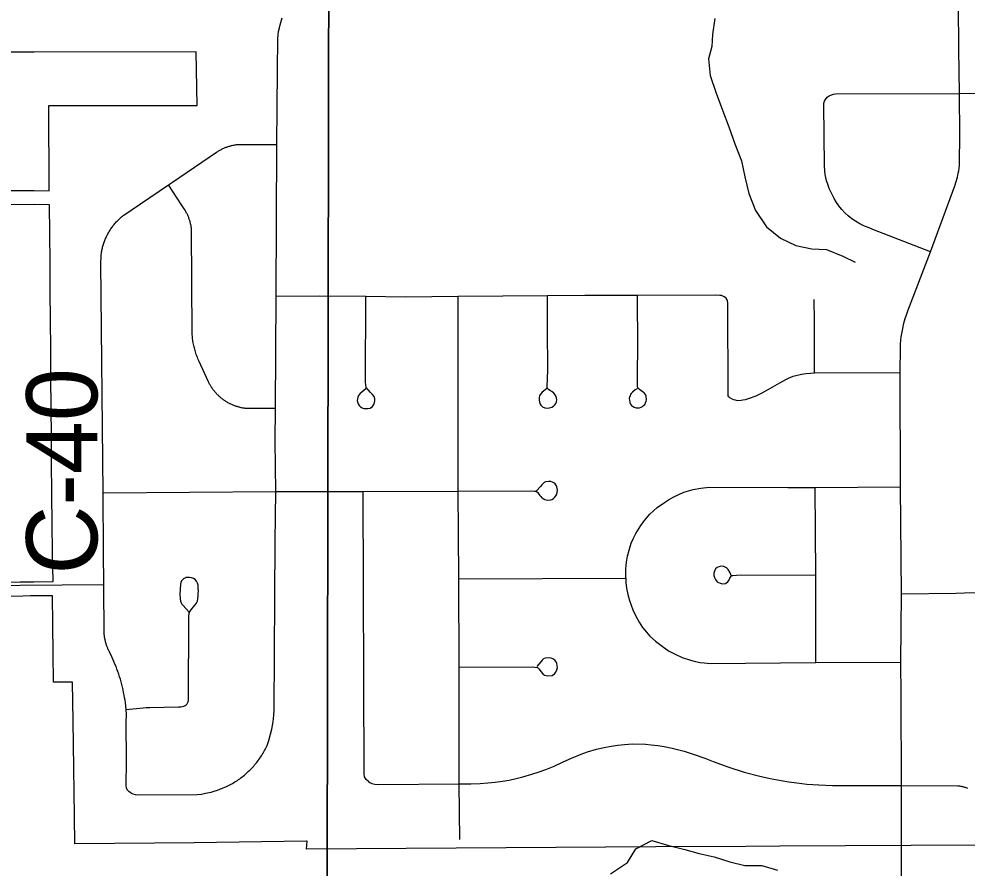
# Model space of a CAD drawing. Extents: x 0 to 34, y 0 to 22.
# Drawn here: x 4.1771 to 4.5556, y 14.7147 to 15.0536 of the extents above; entities that cross this region are included whole.
import ezdxf

# ---------------------------------------------------------------- set-up
doc = ezdxf.new("R2010")
doc.units = 0
for name, color, linetype in [('GM_X_City_Street', 7, 'Continuous'), ('GM_X_Corporation', 7, 'Continuous'), ('GM_X_County_Road_Text', 7, 'Continuous'), ('GM_X_Minor_River', 7, 'Continuous'), ('GM_X_Rail_Line_Text', 7, 'Continuous'), ('GM_X_Township_Road', 7, 'Continuous')]:
    doc.layers.add(name, color=color, linetype=linetype)

msp = doc.modelspace()

# ---------------------------------------------------------------- linework, layer by layer
at = {"layer": 'GM_X_City_Street'}
msp.add_line((4.3527, 14.83018), (4.4194, 14.83035), dxfattribs=at)
for points in [[(4.55072, 14.98707), (4.5513, 14.98871), (4.55181, 14.99053), (4.55216, 14.99212), (4.55232, 14.99306), (4.55247, 14.99406), (4.55259, 14.99531), (4.55266, 14.99631), (4.55274, 15.00713), (4.55262, 15.02393), (4.55238, 15.04156), (4.55234, 15.04643), (4.55197, 15.0706)], [(4.22183, 14.74458), (4.22255, 14.7443), (4.22352, 14.74403), (4.2244, 14.74394), (4.24825, 14.74403), (4.24994, 14.7442), (4.25164, 14.74452), (4.25388, 14.74502), (4.25543, 14.74552), (4.25598, 14.74569), (4.25708, 14.74606), (4.25762, 14.74626), (4.25816, 14.74647), (4.25869, 14.74669), (4.25923, 14.74692), (4.25976, 14.74715), (4.26028, 14.7474), (4.2608, 14.74765), (4.26131, 14.74792), (4.26182, 14.74819), (4.26233, 14.74847), (4.26283, 14.74876), (4.26332, 14.74906), (4.26381, 14.74937), (4.2643, 14.74968), (4.26478, 14.75001), (4.26525, 14.75034), (4.26572, 14.75068), (4.26618, 14.75103), (4.26663, 14.75139), (4.26709, 14.75175), (4.26753, 14.75213), (4.26796, 14.75251), (4.26839, 14.75289), (4.26881, 14.75329), (4.26923, 14.75369), (4.26964, 14.7541), (4.27004, 14.75452), (4.27043, 14.75494), (4.27082, 14.75537), (4.2712, 14.75581), (4.27157, 14.75625), (4.27193, 14.75671), (4.27229, 14.75716), (4.27264, 14.75762), (4.27298, 14.75809), (4.27331, 14.75857), (4.27363, 14.75905), (4.27395, 14.75953), (4.27425, 14.76002), (4.27455, 14.76052), (4.27484, 14.76102), (4.27512, 14.76153), (4.27539, 14.76204), (4.27565, 14.76256), (4.2759, 14.76307), (4.27614, 14.7636), (4.2768, 14.76553), (4.27758, 14.76808), (4.27806, 14.77012), (4.27855, 14.77308), (4.27882, 14.7757), (4.27893, 14.77773), (4.27941, 14.84508), (4.27966, 14.86493), (4.27942, 14.88526), (4.27947, 14.89816), (4.27979, 14.94295), (4.28001, 15.00358), (4.28029, 15.03299), (4.2804, 15.04581), (4.28054, 15.04724), (4.28072, 15.04868), (4.28107, 15.05008), (4.28141, 15.05134), (4.28215, 15.05405)], [(4.54103, 14.96071), (4.51807, 14.96953), (4.51652, 14.97019), (4.51472, 14.97094), (4.51286, 14.97191), (4.51113, 14.97295), (4.50969, 14.97389), (4.50815, 14.97508), (4.50687, 14.97627), (4.50568, 14.97755), (4.50484, 14.97856), (4.50352, 14.98041), (4.5026, 14.982), (4.50154, 14.98403), (4.50066, 14.98597), (4.5, 14.98768), (4.49956, 14.98905), (4.49925, 14.99028), (4.49896, 14.99157), (4.49881, 14.99297), (4.49876, 14.99504), (4.49846, 15.01933), (4.4985, 15.01999), (4.49873, 15.02076), (4.49907, 15.02153), (4.49986, 15.02237)], [(4.49986, 15.02237), (4.50057, 15.02294), (4.50149, 15.02338), (4.50229, 15.0236), (4.50312, 15.0237), (4.55262, 15.02393), (4.58648, 15.02412), (4.59169, 15.0242), (4.59759, 15.02412), (4.59972, 15.02391), (4.60172, 15.02351), (4.60357, 15.02301), (4.60593, 15.02213), (4.60861, 15.02075), (4.62626, 15.01101), (4.63769, 15.00498), (4.64108, 15.00351), (4.64441, 15.0024), (4.6475, 15.00189), (4.64994, 15.00178), (4.65237, 15.00174), (4.67406, 15.00196), (4.67708, 15.00203)], [(4.22183, 14.74458), (4.22095, 14.74518), (4.2203, 14.74595), (4.22002, 14.74671), (4.21992, 14.74753), (4.21997, 14.75738), (4.21991, 14.77297), (4.21997, 14.77603), (4.2199, 14.77797), (4.21973, 14.77949), (4.2196, 14.78056), (4.21945, 14.78162), (4.21928, 14.78268), (4.21909, 14.78374), (4.21889, 14.7848), (4.21867, 14.78585), (4.21843, 14.7869), (4.21816, 14.78794), (4.21789, 14.78898), (4.21759, 14.79001), (4.21728, 14.79104), (4.21695, 14.79206), (4.2166, 14.79308), (4.21623, 14.79409), (4.21585, 14.79509), (4.21544, 14.79609), (4.21502, 14.79708), (4.21459, 14.79806), (4.21413, 14.79903), (4.21319, 14.80093), (4.21292, 14.80147), (4.21278, 14.80177), (4.21264, 14.80207), (4.21252, 14.80238), (4.21239, 14.80268), (4.21227, 14.80299), (4.21216, 14.8033), (4.21205, 14.80361), (4.21195, 14.80392), (4.21185, 14.80424), (4.21176, 14.80455), (4.21168, 14.80487), (4.2116, 14.80519), (4.21152, 14.80551), (4.21145, 14.80583), (4.21139, 14.80615), (4.21134, 14.80648), (4.21128, 14.8068), (4.21124, 14.80713), (4.2112, 14.80745), (4.21116, 14.80778), (4.21098, 14.82791), (4.2109, 14.84074), (4.21067, 14.86441), (4.20976, 14.95634), (4.20986, 14.95884), (4.20991, 14.95925), (4.20996, 14.95966), (4.21001, 14.96007), (4.21007, 14.96048), (4.21015, 14.96089), (4.21022, 14.96129), (4.21031, 14.9617), (4.2104, 14.9621), (4.2105, 14.9625), (4.21061, 14.9629), (4.21072, 14.9633), (4.21084, 14.96369), (4.21097, 14.96408), (4.21111, 14.96448), (4.21125, 14.96486), (4.21139, 14.96525), (4.21155, 14.96563), (4.21171, 14.96601), (4.21188, 14.96639), (4.21205, 14.96677), (4.21223, 14.96714), (4.21242, 14.96751), (4.21262, 14.96787), (4.21282, 14.96823), (4.21303, 14.96859), (4.21324, 14.96895), (4.21346, 14.9693), (4.21368, 14.96965), (4.21391, 14.96999), (4.21415, 14.97033), (4.2144, 14.97066), (4.21464, 14.97099), (4.2149, 14.97132), (4.21516, 14.97164), (4.21543, 14.97196), (4.2157, 14.97227), (4.21597, 14.97258), (4.21626, 14.97288), (4.21655, 14.97318), (4.21684, 14.97347), (4.21714, 14.97376), (4.21744, 14.97404), (4.21775, 14.97432), (4.21806, 14.97459), (4.21838, 14.97486), (4.2187, 14.97512), (4.21902, 14.97537), (4.22187, 14.97736), (4.23678, 14.98745), (4.23836, 14.98852), (4.25595, 15.00041), (4.2565, 15.00076), (4.25678, 15.00093), (4.25707, 15.0011), (4.25735, 15.00127), (4.25764, 15.00143), (4.25794, 15.00158), (4.25823, 15.00173), (4.25853, 15.00187), (4.25883, 15.00201), (4.25913, 15.00214), (4.25944, 15.00226), (4.25975, 15.00239), (4.26006, 15.0025), (4.26037, 15.00261), (4.26068, 15.00272), (4.261, 15.00282), (4.26131, 15.00291), (4.26163, 15.003), (4.26195, 15.00308), (4.26227, 15.00316), (4.26259, 15.00323), (4.26292, 15.0033), (4.26324, 15.00336), (4.26356, 15.00341), (4.26389, 15.00346), (4.26421, 15.0035), (4.26454, 15.00354), (4.26487, 15.00357), (4.28001, 15.00358)], [(4.27947, 14.89816), (4.26775, 14.89811), (4.26742, 14.89815), (4.26709, 14.8982), (4.26677, 14.89825), (4.26644, 14.89831), (4.26612, 14.89837), (4.26579, 14.89844), (4.26547, 14.89851), (4.26515, 14.89859), (4.26483, 14.89867), (4.26451, 14.89876), (4.2642, 14.89886), (4.26388, 14.89896), (4.26357, 14.89907), (4.26326, 14.89918), (4.26295, 14.8993), (4.26264, 14.89942), (4.26234, 14.89955), (4.26204, 14.89968), (4.26174, 14.89982), (4.26144, 14.89997), (4.26114, 14.90011), (4.26085, 14.90027), (4.26056, 14.90043), (4.26027, 14.90059), (4.25999, 14.90076), (4.25971, 14.90094), (4.25943, 14.90112), (4.25916, 14.9013), (4.25889, 14.90149), (4.25862, 14.90168), (4.25835, 14.90188), (4.25809, 14.90208), (4.25783, 14.90229), (4.25758, 14.9025), (4.25733, 14.90272), (4.25708, 14.90294), (4.25684, 14.90317), (4.2566, 14.9034), (4.25637, 14.90363), (4.25614, 14.90386), (4.25591, 14.90411), (4.25569, 14.90435), (4.25547, 14.9046), (4.25526, 14.90485), (4.25505, 14.90511), (4.25485, 14.90537), (4.25465, 14.90563), (4.25445, 14.9059), (4.25426, 14.90617), (4.25407, 14.90644), (4.25389, 14.90672), (4.25372, 14.907), (4.25355, 14.90729), (4.25338, 14.90757), (4.25322, 14.90786), (4.25306, 14.90815), (4.25291, 14.90844), (4.25277, 14.90874), (4.25263, 14.90904), (4.249, 14.91694), (4.24866, 14.9177), (4.24846, 14.91819), (4.24826, 14.91869), (4.24807, 14.9192), (4.24789, 14.9197), (4.24772, 14.92021), (4.24756, 14.92073), (4.2474, 14.92124), (4.24726, 14.92176), (4.24712, 14.92228), (4.24699, 14.9228), (4.24688, 14.92332), (4.24677, 14.92385), (4.24667, 14.92438), (4.24658, 14.92491), (4.2465, 14.92544), (4.24643, 14.92597), (4.24637, 14.92651), (4.24632, 14.92704), (4.24627, 14.92758), (4.24624, 14.92811), (4.24605, 14.96951), (4.24601, 14.96984), (4.24596, 14.97016), (4.24591, 14.97049), (4.24585, 14.97082), (4.24579, 14.97115), (4.24572, 14.97147), (4.24565, 14.97179), (4.24557, 14.97212), (4.24548, 14.97244), (4.24539, 14.97276), (4.24529, 14.97307), (4.24519, 14.97339), (4.24509, 14.9737), (4.24497, 14.97402), (4.24486, 14.97433), (4.24473, 14.97464), (4.2446, 14.97494), (4.24447, 14.97524), (4.24433, 14.97555), (4.24419, 14.97584), (4.24404, 14.97614), (4.24389, 14.97643), (4.24373, 14.97672), (4.24356, 14.97701), (4.2434, 14.97729), (4.24305, 14.97784), (4.242, 14.97945), (4.23678, 14.98745)], [(4.52951, 14.74763), (4.52937, 14.78358), (4.52923, 14.79685), (4.52943, 14.82415), (4.5291, 14.86687), (4.52891, 14.91243), (4.52902, 14.92265), (4.52906, 14.9238), (4.52923, 14.92541), (4.52937, 14.92667), (4.52958, 14.92808), (4.52995, 14.93001), (4.53042, 14.93215), (4.53099, 14.93408), (4.53146, 14.93554), (4.53203, 14.9371), (4.54103, 14.96071), (4.55072, 14.98707)], [(4.27979, 14.94295), (4.29706, 14.94314), (4.31554, 14.94291), (4.33148, 14.94273), (4.3524, 14.94302), (4.38812, 14.94327), (4.40299, 14.94333), (4.42408, 14.94342), (4.45514, 14.94346), (4.45694, 14.94341), (4.45748, 14.94332), (4.45798, 14.94316), (4.45855, 14.94285)], [(4.31555, 14.90604), (4.31402, 14.9047), (4.31328, 14.90409), (4.31273, 14.90334), (4.3124, 14.90259), (4.31226, 14.90198), (4.31219, 14.9013), (4.31226, 14.90069), (4.31253, 14.90001), (4.31287, 14.89933), (4.31341, 14.89879), (4.31416, 14.89838), (4.31484, 14.89818), (4.3164, 14.89811), (4.31728, 14.89832), (4.31823, 14.89893), (4.31877, 14.89967), (4.31911, 14.90049), (4.31925, 14.90124), (4.3192, 14.90198), (4.31891, 14.90293), (4.31828, 14.90372), (4.31748, 14.90449), (4.3166, 14.90544), (4.31579, 14.90653), (4.31558, 14.90755), (4.31552, 14.90857), (4.31554, 14.94291)], [(4.35311, 14.72601), (4.35287, 14.74823), (4.35291, 14.7949), (4.3527, 14.83018), (4.35263, 14.8484), (4.35247, 14.86517), (4.35252, 14.88437), (4.3524, 14.94302)], [(4.38793, 14.90608), (4.38648, 14.90499), (4.38597, 14.90458), (4.3854, 14.90384), (4.385, 14.90316), (4.38483, 14.90259), (4.38478, 14.9014), (4.38489, 14.90072), (4.38512, 14.9001), (4.38552, 14.89942), (4.38614, 14.89879), (4.3871, 14.89845), (4.38807, 14.89823), (4.38898, 14.89834), (4.38983, 14.89862), (4.39051, 14.89902), (4.39108, 14.89953), (4.39142, 14.9001), (4.3917, 14.90078), (4.39181, 14.90152), (4.39176, 14.90225), (4.39153, 14.90294), (4.39119, 14.90362), (4.3907, 14.90425), (4.38981, 14.90487), (4.38911, 14.90529), (4.38858, 14.90569), (4.38811, 14.90615), (4.38803, 14.90681), (4.38822, 14.91342), (4.38818, 14.92988), (4.38812, 14.94327)], [(4.42401, 14.90611), (4.42313, 14.9056), (4.42202, 14.90469), (4.42159, 14.90417), (4.42132, 14.9037), (4.42108, 14.90319), (4.42089, 14.90272), (4.4208, 14.90206), (4.42085, 14.90136), (4.42094, 14.90084), (4.42103, 14.90038), (4.42132, 14.89981), (4.42173, 14.89929), (4.42211, 14.89901), (4.42272, 14.89864), (4.42356, 14.89841), (4.42483, 14.89845), (4.42549, 14.89864), (4.4261, 14.89892), (4.42652, 14.89929), (4.42694, 14.89967), (4.42727, 14.90033), (4.42755, 14.90103), (4.42761, 14.90164), (4.42753, 14.90299), (4.42722, 14.9037), (4.42668, 14.90434), (4.42596, 14.90492), (4.42539, 14.90534), (4.42487, 14.90565), (4.42429, 14.90622), (4.42413, 14.90683), (4.42408, 14.90755), (4.42413, 14.91246), (4.42422, 14.92223), (4.42408, 14.94342)], [(4.46171, 14.90203), (4.46126, 14.90222), (4.46089, 14.90244), (4.46054, 14.90279), (4.46032, 14.90317), (4.46024, 14.90373), (4.46011, 14.94016), (4.46, 14.94108), (4.45988, 14.94149), (4.45943, 14.94212), (4.45903, 14.94249), (4.45855, 14.94285)], [(4.49473, 14.91233), (4.49469, 14.93291), (4.49461, 14.94164)], [(4.46171, 14.90203), (4.46234, 14.90174), (4.46304, 14.90152), (4.4638, 14.90136), (4.46541, 14.90139), (4.46613, 14.90152), (4.46721, 14.90174), (4.46835, 14.90209), (4.47148, 14.90317), (4.47382, 14.90433), (4.47805, 14.90674), (4.48093, 14.90841), (4.4833, 14.90968), (4.48431, 14.91018), (4.48526, 14.91059), (4.48618, 14.91097), (4.48735, 14.91135), (4.48842, 14.91157), (4.48953, 14.91179), (4.49144, 14.9121), (4.4932, 14.91229), (4.49473, 14.91233), (4.52891, 14.91243)], [(4.21067, 14.86441), (4.27966, 14.86493), (4.3145, 14.86502), (4.35247, 14.86517), (4.38185, 14.86525), (4.383, 14.86518), (4.38343, 14.86511), (4.38381, 14.86491), (4.38415, 14.86467), (4.38447, 14.86426), (4.38471, 14.86394), (4.38508, 14.86341), (4.38549, 14.86293), (4.38589, 14.86252), (4.3864, 14.86219), (4.38705, 14.86183), (4.38762, 14.86164), (4.38824, 14.86156), (4.38947, 14.86164), (4.38989, 14.86179), (4.39047, 14.86214), (4.39097, 14.86257), (4.39147, 14.86322), (4.39182, 14.86387), (4.39201, 14.8646), (4.39209, 14.86553), (4.39205, 14.86614), (4.3919, 14.86683), (4.3917, 14.86726), (4.39116, 14.86799), (4.39066, 14.86841), (4.39013, 14.86876), (4.38951, 14.86895), (4.38863, 14.86903), (4.38735, 14.86884), (4.38682, 14.86857), (4.38643, 14.86818), (4.38585, 14.8676), (4.38532, 14.86703), (4.3837, 14.86522)], [(4.4194, 14.83035), (4.41946, 14.83406), (4.41964, 14.83683), (4.42005, 14.83915), (4.42071, 14.84152), (4.42159, 14.8443), (4.42236, 14.84613), (4.42337, 14.8482), (4.42544, 14.85146), (4.42686, 14.85341), (4.42899, 14.85595), (4.43189, 14.85862), (4.43479, 14.86063), (4.43647, 14.86168), (4.43851, 14.86282), (4.44053, 14.86382), (4.4426, 14.86471), (4.44627, 14.86584), (4.44935, 14.86637), (4.45272, 14.86666), (4.48408, 14.8666), (4.49497, 14.8666), (4.5291, 14.86687)], [(4.49533, 14.79666), (4.49521, 14.82328), (4.49521, 14.83178), (4.49497, 14.8666)], [(4.31661, 14.74921), (4.31574, 14.75007), (4.31509, 14.75105), (4.31493, 14.75216), (4.3145, 14.86502)], [(4.4615, 14.83144), (4.46087, 14.83285), (4.46021, 14.83385), (4.4598, 14.83437), (4.45939, 14.83468), (4.45856, 14.83499), (4.45759, 14.83512), (4.45657, 14.83489), (4.45591, 14.83461), (4.45526, 14.83409), (4.45493, 14.83362), (4.45475, 14.83325), (4.45452, 14.83222), (4.45456, 14.83152), (4.45479, 14.83068), (4.45517, 14.82989), (4.45545, 14.82942), (4.45591, 14.82896), (4.45643, 14.82863), (4.45708, 14.82835), (4.45783, 14.82816), (4.45926, 14.82827), (4.4601, 14.82892), (4.46063, 14.82966), (4.461, 14.83043), (4.46116, 14.83082), (4.46146, 14.83124), (4.46177, 14.83141), (4.46219, 14.83149), (4.46357, 14.83159), (4.49521, 14.83178)], [(4.2199, 14.77797), (4.22667, 14.77867), (4.22785, 14.77875), (4.22933, 14.7788), (4.24082, 14.77896), (4.24172, 14.779), (4.24234, 14.77912), (4.24295, 14.77933), (4.2434, 14.77958), (4.24381, 14.77986), (4.24422, 14.78023), (4.24443, 14.78052), (4.24464, 14.78101), (4.24473, 14.78171), (4.24494, 14.81477), (4.24505, 14.81654), (4.24542, 14.81726), (4.24607, 14.8181), (4.24681, 14.81896), (4.24734, 14.81966), (4.24793, 14.82047), (4.24833, 14.82122), (4.24857, 14.82224), (4.24866, 14.82314), (4.24869, 14.82412), (4.24874, 14.82536), (4.2487, 14.8263), (4.24861, 14.82766), (4.24837, 14.82843), (4.248, 14.82913), (4.24742, 14.82983), (4.24673, 14.83032), (4.24603, 14.83057), (4.24517, 14.83065), (4.24451, 14.83069), (4.2439, 14.83061), (4.2434, 14.83044), (4.24299, 14.83024), (4.24242, 14.82975), (4.24201, 14.82934), (4.24172, 14.82864), (4.2416, 14.82798), (4.24143, 14.82601), (4.24139, 14.82396), (4.24143, 14.82216), (4.2416, 14.82126), (4.24187, 14.82056), (4.24217, 14.82003), (4.24262, 14.81949), (4.24496, 14.81695)], [(4.4194, 14.83035), (4.41946, 14.82863), (4.4197, 14.82637), (4.42017, 14.82393), (4.42082, 14.8215), (4.42225, 14.8177), (4.42326, 14.8155), (4.42469, 14.81288), (4.42605, 14.81074), (4.4276, 14.80884), (4.42902, 14.8073), (4.43128, 14.80522), (4.43339, 14.8036), (4.43645, 14.80142), (4.43906, 14.79999), (4.44192, 14.79868), (4.44519, 14.79761), (4.44726, 14.79714), (4.44905, 14.79678), (4.45066, 14.79657), (4.45303, 14.79636), (4.49533, 14.79666), (4.52923, 14.79685)], [(4.16056, 14.8275), (4.19435, 14.82777), (4.21098, 14.82791)], [(4.52943, 14.82415), (4.55117, 14.82441), (4.55465, 14.82451), (4.55885, 14.82467)], [(4.35291, 14.7949), (4.38204, 14.79495), (4.38307, 14.7949), (4.38411, 14.7947), (4.38483, 14.79403), (4.38549, 14.79311), (4.38625, 14.79221), (4.38696, 14.79169), (4.38825, 14.79138), (4.38998, 14.79159), (4.39094, 14.79221), (4.39149, 14.79284), (4.39191, 14.79373), (4.39211, 14.7947), (4.39191, 14.79629), (4.39156, 14.79704), (4.39101, 14.79767), (4.39032, 14.79815), (4.38956, 14.79842), (4.38859, 14.79863), (4.38721, 14.79842), (4.38659, 14.79815), (4.38597, 14.7976), (4.38549, 14.79698), (4.3839, 14.79511)], [(4.31661, 14.74921), (4.31724, 14.7488), (4.31805, 14.7484), (4.31921, 14.74811), (4.32048, 14.74801), (4.35287, 14.74823), (4.3575, 14.74826), (4.36126, 14.7484), (4.36433, 14.74863), (4.36722, 14.74892), (4.37017, 14.74933), (4.37289, 14.74979), (4.37567, 14.75043), (4.37829, 14.75111), (4.38186, 14.7521), (4.38475, 14.75303), (4.38747, 14.75401), (4.39077, 14.7554), (4.39441, 14.75708), (4.3977, 14.7585), (4.40152, 14.76014), (4.40407, 14.76101), (4.40766, 14.76211), (4.41072, 14.7628), (4.41356, 14.76333), (4.41622, 14.76367), (4.41894, 14.76402), (4.42201, 14.76419), (4.42721, 14.76414), (4.42952, 14.76392), (4.43213, 14.76362), (4.43468, 14.76317), (4.43797, 14.76252), (4.44006, 14.76201), (4.44266, 14.7613), (4.44676, 14.75997), (4.45099, 14.75847), (4.45434, 14.75719), (4.46053, 14.75494), (4.46672, 14.75297), (4.47291, 14.75141), (4.47708, 14.75048), (4.48139, 14.7496), (4.48454, 14.74909), (4.48772, 14.74864), (4.49165, 14.74817), (4.49646, 14.74783), (4.50195, 14.74759), (4.52191, 14.74765), (4.52951, 14.74763), (4.55203, 14.74752), (4.55235, 14.74748), (4.55268, 14.74743), (4.553, 14.74737), (4.55333, 14.74731), (4.55365, 14.74724), (4.55397, 14.74717), (4.55429, 14.74709), (4.5546, 14.747), (4.55492, 14.74691), (4.55523, 14.74681), (4.55554, 14.74671), (4.55585, 14.7466)]]:
    msp.add_lwpolyline(points, dxfattribs=at)
at = {"layer": 'GM_X_Corporation'}
for points in [[(4.15843, 14.9851), (4.17777, 14.9851), (4.18154, 14.9851), (4.18319, 14.9851), (4.18915, 14.98507), (4.18909, 14.99666), (4.18902, 15.00822), (4.18896, 15.01914), (4.24825, 15.01905), (4.24785, 15.0405), (4.1832, 15.04041), (4.15802, 15.0404)], [(4.1597, 14.82871), (4.1776, 14.82891), (4.18123, 14.82895), (4.18301, 14.82897), (4.1907, 14.82902), (4.19055, 14.84066), (4.19041, 14.85212), (4.19026, 14.86368), (4.19021, 14.8658), (4.19014, 14.87513), (4.19012, 14.87794), (4.19005, 14.88705), (4.18996, 14.89871), (4.18987, 14.91021), (4.18978, 14.92179), (4.18969, 14.93323), (4.1896, 14.94482), (4.18951, 14.95653), (4.18942, 14.96794), (4.18933, 14.97944), (4.18319, 14.97957), (4.15847, 14.97939)], [(4.61196, 14.72409), (4.48094, 14.72337), (4.46734, 14.72329), (4.43138, 14.72308), (4.2919, 14.72225), (4.29223, 14.72539), (4.29193, 14.72538), (4.24699, 14.72478), (4.19937, 14.72439), (4.19927, 14.73539), (4.19914, 14.74513), (4.19901, 14.75441), (4.19889, 14.76413), (4.19877, 14.77332), (4.19846, 14.78889), (4.19092, 14.78886), (4.19078, 14.80035), (4.19066, 14.81184), (4.19053, 14.82331), (4.18315, 14.82331), (4.18174, 14.82329), (4.17861, 14.82326), (4.15976, 14.82304)]]:
    msp.add_lwpolyline(points, dxfattribs=at)
at = {"layer": 'GM_X_Minor_River'}
for points in [[(4.45496, 15.05384), (4.45405, 15.04739), (4.4537, 15.04264), (4.45241, 15.0377), (4.45302, 15.03106), (4.45553, 15.02406), (4.45804, 15.01725), (4.46055, 15.01062), (4.46288, 15.00381), (4.46558, 14.997), (4.46695, 14.99055), (4.46851, 14.98392), (4.47121, 14.97711), (4.47561, 14.97069), (4.48114, 14.96617), (4.48723, 14.96318), (4.49369, 14.96189), (4.49957, 14.96155), (4.50603, 14.95894), (4.51098, 14.95651)], [(4.41324, 14.71242), (4.42003, 14.71683), (4.42341, 14.72235), (4.42984, 14.72562), (4.43611, 14.72377), (4.44294, 14.72211), (4.44865, 14.72044), (4.45472, 14.71915), (4.46099, 14.7171), (4.46688, 14.71563), (4.47371, 14.71567), (4.47998, 14.71382)]]:
    msp.add_lwpolyline(points, dxfattribs=at)
at = {"layer": 'GM_X_Rail_Line_Text'}
for points in [[(6.04095, 15.63985), (5.15815, 15.63216), (4.9916, 15.62952), (4.91092, 15.62892), (4.86706, 15.62859), (4.81644, 15.62822), (4.76351, 15.62783), (4.71135, 15.62744), (4.67425, 15.62717), (4.62172, 15.62678), (4.57028, 15.6264), (4.49413, 15.62523), (4.43207, 15.62366), (4.42437, 15.62356), (4.29897, 15.62253), (4.30139, 15.38981), (4.3001, 14.71018), (4.30008, 14.70375), (4.29942, 14.35536), (4.29894, 14.1), (6.7466, 14.1)], [(2.1, 14.1), (4.29894, 14.1), (4.29942, 14.35536), (4.30008, 14.70375), (4.3001, 14.71018), (4.30139, 15.38981), (4.29897, 15.62253), (3.87316, 15.61614), (3.87078, 15.61609), (3.84719, 15.61558), (3.82122, 15.61502), (3.75119, 15.61371), (3.73364, 15.61338), (3.683, 15.61236), (3.61401, 15.61125), (3.56071, 15.6104), (3.53436, 15.60998), (3.48021, 15.60936), (3.4013, 15.60851), (3.30823, 15.60755), (3.11906, 15.60565)]]:
    msp.add_lwpolyline(points, dxfattribs=at)
at = {"layer": 'GM_X_Township_Road'}
msp.add_line((4.52947, 14.72531), (4.52951, 14.74763), dxfattribs=at)
msp.add_lwpolyline([(4.5297, 14.67303), (4.52961, 14.69366), (4.52953, 14.71172), (4.52947, 14.72531)], dxfattribs=at)

# ---------------------------------------------------------------- texts
at = {"layer": 'GM_X_County_Road_Text'}
msp.add_text('C-40', height=0.028409, rotation=90, dxfattribs=at).set_placement((4.20839, 14.83188))

doc.saveas('drawing.dxf')
